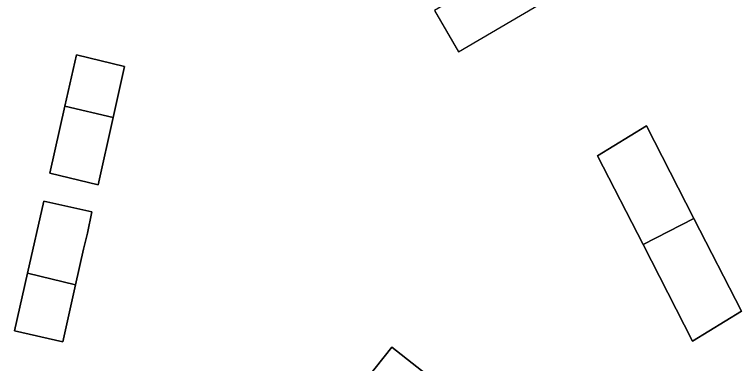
# Model space of a CAD drawing. Extents: x 159716 to 160783, y 383290 to 384031.
# Drawn here: x 160112.88 to 160160.51, y 383336.65 to 383359.53 of the extents above; entities that cross this region are included whole.
import ezdxf

# ---------------------------------------------------------------- set-up
doc = ezdxf.new("R2010")
doc.units = 0
for name, color, linetype in [('IMGEO_Erf', 7, 'Continuous'), ('IMGEO_Pand', 7, 'Continuous'), ('IMGEO_Pand_overbouw', 7, 'Continuous')]:
    doc.layers.add(name, color=color, linetype=linetype)

msp = doc.modelspace()

# ---------------------------------------------------------------- linework, layer by layer
at = {"layer": 'IMGEO_Erf'}
for points in [[(160118.349, 383348.371), (160115.194, 383349.124), (160116.181, 383353.524), (160116.936, 383356.887), (160120.09, 383356.133), (160119.336, 383352.772)], [(160151.081, 383350.278), (160154.283, 383352.232), (160157.398, 383346.155), (160160.512, 383340.078), (160157.309, 383338.124), (160154.068, 383344.449)], [(160116.041, 383338.081), (160112.876, 383338.791), (160113.723, 383342.563), (160114.785, 383347.301), (160117.949, 383346.591), (160117.652, 383345.196), (160117.4, 383344.14), (160116.877, 383341.812)], [(160140.879, 383335.146), (160139.192, 383333.008), (160135.917, 383335.594), (160137.604, 383337.732)]]:
    msp.add_lwpolyline(points, close=True, dxfattribs=at)
at = {"layer": 'IMGEO_Pand'}
for points in [[(160116.181, 383353.524), (160119.336, 383352.772), (160120.09, 383356.133), (160116.936, 383356.887)], [(160119.336, 383352.772), (160116.181, 383353.524), (160115.194, 383349.124), (160118.349, 383348.371)], [(160154.283, 383352.232), (160151.081, 383350.278), (160154.068, 383344.449), (160157.398, 383346.155)], [(160113.723, 383342.563), (160116.877, 383341.812), (160117.4, 383344.14), (160117.652, 383345.196), (160117.949, 383346.591), (160114.785, 383347.301)], [(160157.398, 383346.155), (160154.068, 383344.449), (160157.309, 383338.124), (160160.512, 383340.078)], [(160116.877, 383341.812), (160113.723, 383342.563), (160112.876, 383338.791), (160116.041, 383338.081)], [(160135.917, 383335.594), (160139.192, 383333.008), (160140.879, 383335.146), (160137.604, 383337.732)]]:
    msp.add_lwpolyline(points, close=True, dxfattribs=at)
at = {"layer": 'IMGEO_Pand_overbouw'}
msp.add_lwpolyline([(160152.529, 383363.293), (160150.945, 383365.99), (160140.389, 383359.79), (160141.973, 383357.093)], close=True, dxfattribs=at)

doc.saveas('drawing.dxf')
